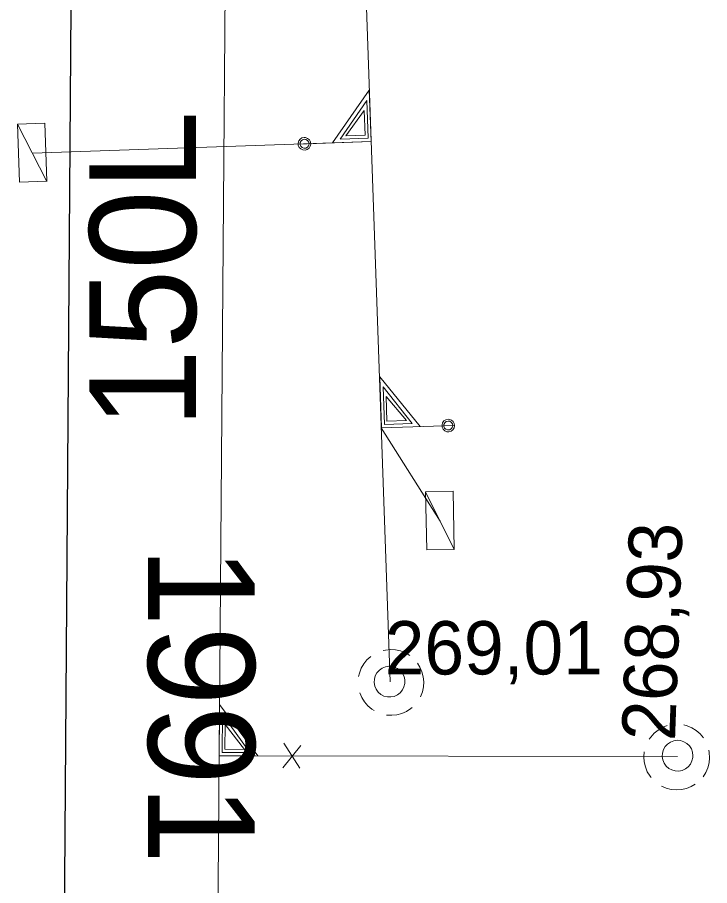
# Model space of a CAD drawing. Extents: x -732096 to -731933, y -1048703 to -1047964.
# Drawn here: x -731987.8 to -731977.42, y -1048660.19 to -1048647.16 of the extents above; entities that cross this region are included whole.
import ezdxf

# ---------------------------------------------------------------- set-up
doc = ezdxf.new("R2010")
doc.units = 0
doc.header["$LTSCALE"] = 0.32
doc.layers.add('1', color=7, linetype='Continuous')
for name, color, linetype, lineweight in [('18', 7, 'Continuous', 13), ('20', 7, 'Continuous', 13), ('49', 7, 'Continuous', 13), ('8', 7, 'Continuous', 13)]:
    doc.layers.add(name, color=color, linetype=linetype, lineweight=lineweight)

msp = doc.modelspace()

# ---------------------------------------------------------------- linework, layer by layer
at = {"layer": '18'}
for p, q in [((-731987.804, -1048648.765), (-731987.362, -1048649.624)), ((-731981.679, -1048654.282), (-731981.249, -1048655.147)), ((-731983.55, -1048658.088), (-731983.821, -1048658.421)), ((-731983.564, -1048658.426), (-731983.805, -1048658.053))]:
    msp.add_line(p, q, dxfattribs=at)
for points in [[(-731983.591, -1048649.061), (-731982.497, -1048649.023), (-731982.524, -1048648.252), (-731983.075, -1048649.043)], [(-731982.958, -1048648.988), (-731982.542, -1048648.973), (-731982.562, -1048648.407), (-731982.96, -1048648.988)], [(-731982.876, -1048648.938), (-731982.584, -1048648.928), (-731982.598, -1048648.557), (-731982.876, -1048648.939)], [(-731981.245, -1048653.283), (-731982.339, -1048653.321), (-731982.366, -1048652.552), (-731981.761, -1048653.301)], [(-731981.881, -1048653.255), (-731982.297, -1048653.27), (-731982.317, -1048652.704), (-731981.88, -1048653.255)], [(-731981.967, -1048653.211), (-731982.258, -1048653.221), (-731982.272, -1048652.85), (-731981.967, -1048653.212)], [(-731981.916, -1048656.736), (-731981.982, -1048656.697), (-731982.053, -1048656.668), (-731982.129, -1048656.652), (-731982.205, -1048656.646), (-731982.282, -1048656.654), (-731982.317, -1048656.661)], [(-731982.502, -1048656.75), (-731982.558, -1048656.802), (-731982.606, -1048656.861), (-731982.645, -1048656.928), (-731982.672, -1048657), (-731982.684, -1048657.049)], [(-731981.755, -1048657.354), (-731981.727, -1048657.283), (-731981.71, -1048657.207), (-731981.706, -1048657.131), (-731981.713, -1048657.054), (-731981.733, -1048656.98), (-731981.763, -1048656.909), (-731981.8, -1048656.85)], [(-731982.667, -1048657.297), (-731982.636, -1048657.367), (-731982.595, -1048657.432), (-731982.545, -1048657.491), (-731982.487, -1048657.54), (-731982.452, -1048657.563)], [(-731983.68, -1048658.247), (-731984.775, -1048658.238), (-731984.769, -1048657.469), (-731984.197, -1048658.243)], [(-731982.263, -1048657.629), (-731982.186, -1048657.632), (-731982.11, -1048657.624), (-731982.035, -1048657.605), (-731981.965, -1048657.574), (-731981.9, -1048657.531), (-731981.879, -1048657.515)], [(-731984.316, -1048658.192), (-731984.731, -1048658.189), (-731984.726, -1048657.623), (-731984.314, -1048658.192)], [(-731984.398, -1048658.144), (-731984.69, -1048658.142), (-731984.687, -1048657.77), (-731984.398, -1048658.145)], [(-731978.052, -1048657.787), (-731978.123, -1048657.815), (-731978.19, -1048657.854), (-731978.25, -1048657.902), (-731978.301, -1048657.959), (-731978.325, -1048657.993)], [(-731977.511, -1048657.97), (-731977.561, -1048657.912), (-731977.619, -1048657.862), (-731977.684, -1048657.821), (-731977.755, -1048657.792), (-731977.804, -1048657.778)], [(-731978.397, -1048658.179), (-731978.402, -1048658.256), (-731978.397, -1048658.333), (-731978.38, -1048658.408), (-731978.352, -1048658.479), (-731978.311, -1048658.545), (-731978.296, -1048658.567)], [(-731977.516, -1048658.556), (-731977.475, -1048658.491), (-731977.444, -1048658.421), (-731977.424, -1048658.346), (-731977.417, -1048658.27), (-731977.422, -1048658.193), (-731977.428, -1048658.158)], [(-731978.139, -1048658.696), (-731978.069, -1048658.727), (-731977.994, -1048658.746), (-731977.918, -1048658.753), (-731977.841, -1048658.748), (-731977.766, -1048658.731), (-731977.694, -1048658.703), (-731977.634, -1048658.668)]]:
    msp.add_lwpolyline(points, dxfattribs=at)
for points in [[(-731987.392, -1048648.747), (-731987.363, -1048649.62), (-731987.774, -1048649.634), (-731987.804, -1048648.761)], [(-731983.501, -1048648.963), (-731983.534, -1048648.97), (-731983.562, -1048648.988), (-731983.582, -1048649.015), (-731983.591, -1048649.047), (-731983.589, -1048649.08), (-731983.575, -1048649.111), (-731983.551, -1048649.135), (-731983.52, -1048649.149), (-731983.487, -1048649.152), (-731983.454, -1048649.141), (-731983.428, -1048649.122), (-731983.41, -1048649.094), (-731983.403, -1048649.061), (-731983.407, -1048649.028), (-731983.423, -1048648.998), (-731983.449, -1048648.976), (-731983.481, -1048648.964)], [(-731983.498, -1048648.99), (-731983.526, -1048648.997), (-731983.548, -1048649.015), (-731983.561, -1048649.039), (-731983.562, -1048649.068), (-731983.552, -1048649.094), (-731983.532, -1048649.114), (-731983.506, -1048649.124), (-731983.477, -1048649.122), (-731983.453, -1048649.108), (-731983.435, -1048649.087), (-731983.428, -1048649.059), (-731983.433, -1048649.032), (-731983.45, -1048649.008), (-731983.475, -1048648.993)], [(-731981.342, -1048653.192), (-731981.375, -1048653.199), (-731981.403, -1048653.217), (-731981.423, -1048653.244), (-731981.432, -1048653.276), (-731981.43, -1048653.309), (-731981.416, -1048653.34), (-731981.392, -1048653.364), (-731981.361, -1048653.378), (-731981.328, -1048653.38), (-731981.297, -1048653.371), (-731981.269, -1048653.351), (-731981.251, -1048653.322), (-731981.244, -1048653.29), (-731981.249, -1048653.256), (-731981.265, -1048653.226), (-731981.29, -1048653.205), (-731981.322, -1048653.193)], [(-731981.342, -1048653.219), (-731981.37, -1048653.226), (-731981.392, -1048653.243), (-731981.404, -1048653.268), (-731981.406, -1048653.296), (-731981.396, -1048653.323), (-731981.376, -1048653.342), (-731981.349, -1048653.352), (-731981.321, -1048653.35), (-731981.297, -1048653.337), (-731981.28, -1048653.315), (-731981.272, -1048653.288), (-731981.277, -1048653.26), (-731981.294, -1048653.236), (-731981.318, -1048653.222)], [(-731981.267, -1048654.269), (-731981.249, -1048655.143), (-731981.661, -1048655.152), (-731981.679, -1048654.278)], [(-731982.228, -1048656.898), (-731982.279, -1048656.906), (-731982.329, -1048656.925), (-731982.372, -1048656.955), (-731982.408, -1048656.994), (-731982.433, -1048657.04), (-731982.447, -1048657.09), (-731982.451, -1048657.142), (-731982.442, -1048657.194), (-731982.421, -1048657.243), (-731982.39, -1048657.286), (-731982.35, -1048657.319), (-731982.304, -1048657.344), (-731982.252, -1048657.357), (-731982.2, -1048657.358), (-731982.149, -1048657.349), (-731982.101, -1048657.326), (-731982.059, -1048657.295), (-731982.026, -1048657.253), (-731982.003, -1048657.207), (-731981.991, -1048657.155), (-731981.991, -1048657.103), (-731982.002, -1048657.052), (-731982.026, -1048657.004), (-731982.059, -1048656.963), (-731982.1, -1048656.932), (-731982.148, -1048656.909), (-731982.2, -1048656.899)], [(-731977.668, -1048658.239), (-731977.674, -1048658.187), (-731977.691, -1048658.137), (-731977.72, -1048658.093), (-731977.758, -1048658.056), (-731977.803, -1048658.029), (-731977.853, -1048658.013), (-731977.905, -1048658.008), (-731977.956, -1048658.015), (-731978.005, -1048658.034), (-731978.049, -1048658.064), (-731978.085, -1048658.103), (-731978.111, -1048658.148), (-731978.125, -1048658.199), (-731978.129, -1048658.251), (-731978.12, -1048658.303), (-731978.1, -1048658.351), (-731978.07, -1048658.394), (-731978.03, -1048658.429), (-731977.983, -1048658.453), (-731977.933, -1048658.467), (-731977.88, -1048658.469), (-731977.829, -1048658.459), (-731977.781, -1048658.437), (-731977.739, -1048658.405), (-731977.706, -1048658.365), (-731977.682, -1048658.318), (-731977.669, -1048658.267)]]:
    msp.add_lwpolyline(points, close=True, dxfattribs=at)
at = {"layer": '20'}
msp.add_line((-731982.21, -1048657.129), (-731982.899, -1048637.629), dxfattribs=at)
msp.add_line((-731982.21, -1048657.129), (-731982.899, -1048637.629), dxfattribs=at)
msp.add_lwpolyline([(-731985, -1048686.94), (-731984.895, -1048673.539), (-731984.774, -1048658.239), (-731984.62, -1048638.44)], dxfattribs=at)
msp.add_lwpolyline([(-731985, -1048686.94), (-731984.895, -1048673.539), (-731984.774, -1048658.239), (-731984.62, -1048638.44)], dxfattribs=at)
at = {"layer": '49'}
for p, q in [((-731987.579, -1048649.2), (-731982.496, -1048649.024)), ((-731987.579, -1048649.2), (-731982.496, -1048649.024)), ((-731981.46, -1048654.72), (-731982.344, -1048653.321)), ((-731981.46, -1048654.72), (-731982.344, -1048653.321)), ((-731977.899, -1048658.25), (-731984.774, -1048658.239)), ((-731977.899, -1048658.25), (-731984.774, -1048658.239))]:
    msp.add_line(p, q, dxfattribs=at)
at = {"layer": '8', "lineweight": 25}
msp.add_lwpolyline([(-731986.969, -1048642.05), (-731986.984, -1048644.243), (-731987.12, -1048663.55), (-731987.35, -1048670.27), (-731987.388, -1048681.801), (-731987.43, -1048684.57)], dxfattribs=at)

# ---------------------------------------------------------------- texts
at = {"layer": '1'}
for s, height, rotation, p in [('150L', 1.6, 90, (-731985.125, -1048653.326)), ('268,93', 0.8, 88, (-731977.937, -1048658.024)), ('1991', 1.6, 270, (-731985.842, -1048655.106))]:
    msp.add_text(s, height=height, rotation=rotation, dxfattribs=at).set_placement(p)
msp.add_text('269,01', height=0.8, dxfattribs=at).set_placement((-731982.292, -1048657.02))

doc.saveas('drawing.dxf')
